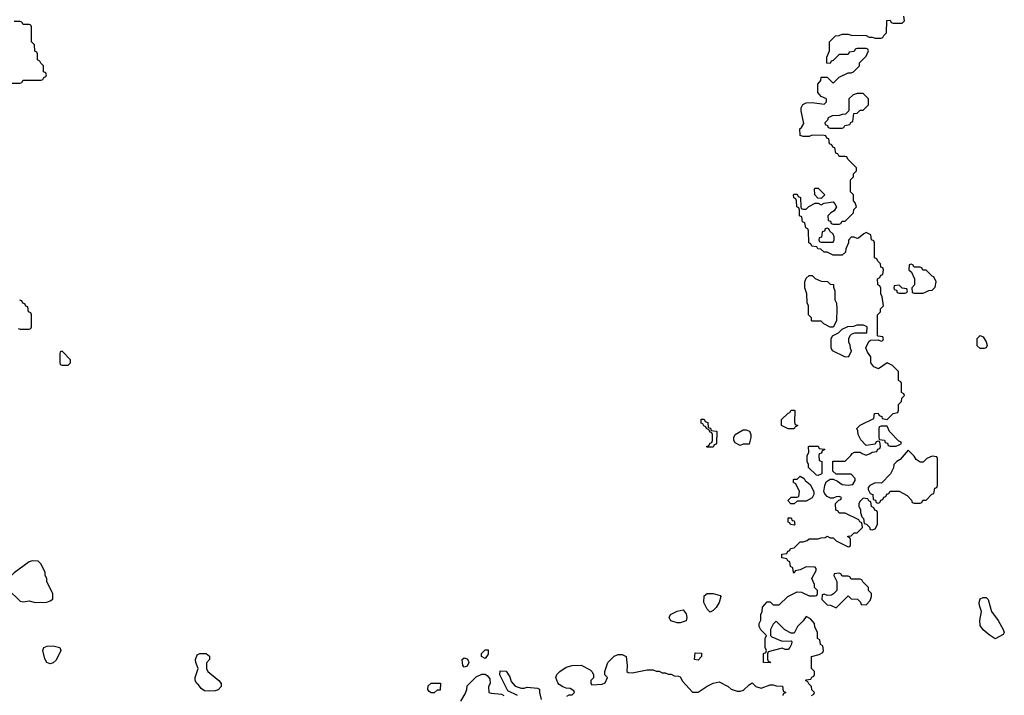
# Model space of a CAD drawing. Header units: inches. Extents: x 2701323 to 2964515, y 494916 to 722124.
# Tile 379 of 656: x 2769167 to 2775731, y 703091 to 707598. Entities that reach past the tile are written whole.
import ezdxf

# ---------------------------------------------------------------- set-up
doc = ezdxf.new("R2010")
doc.units = ezdxf.units.IN
doc.header["$MEASUREMENT"] = 0
doc.layers.add('C7760', color=7, linetype='Continuous')
doc.layers.add('C7770', color=7, linetype='Continuous')

msp = doc.modelspace()

# ---------------------------------------------------------------- linework, layer by layer
at = {"layer": 'C7760', "color": 2, "elevation": 18}
for points in [[(2769050, 707174), (2769170, 707174), (2769182, 707178), (2769190, 707194), (2769310, 707194), (2769322, 707198), (2769327.3, 707212.7), (2769342, 707218), (2769346, 707230), (2769342, 707242), (2769326, 707250), (2769326, 707290), (2769307.3, 707307.3), (2769302, 707322), (2769286, 707330), (2769286, 707370), (2769282, 707382), (2769267.3, 707387.3), (2769266, 707430), (2769246, 707450), (2769246, 707550), (2769242, 707562), (2769230, 707566), (2769190, 707566), (2769182, 707582), (2769170, 707586), (2769130, 707586)], [(2769158, 705538), (2769170, 705534), (2769230, 705534), (2769242, 705538), (2769246, 705550), (2769246, 705630), (2769242, 705642), (2769226, 705650), (2769222, 705682), (2769207.3, 705687.3), (2769202, 705702), (2769187.3, 705707.3), (2769182, 705722), (2769167.3, 705727.3)]]:
    msp.add_lwpolyline(points, dxfattribs=at)
at = {"layer": 'C7760', "color": 2}
for points, elevation in [([(2769450, 705386), (2769438, 705382), (2769434, 705370), (2769434, 705310), (2769438, 705298), (2769450, 705294), (2769490, 705294), (2769506, 705310), (2769506, 705330)], 18), ([(2769250, 703988), (2769230, 703982), (2769130, 703909), (2769067.3, 703850), (2769068.2, 703830), (2769090, 703796.3), (2769170, 703718.8), (2769190, 703714.8), (2769230, 703720.7), (2769270, 703711.3), (2769348.4, 703711.6), (2769370, 703722), (2769387.3, 703732.7), (2769388, 703770), (2769348.9, 703848.9), (2769348, 703870), (2769338, 703890), (2769338, 703910), (2769310, 703966), (2769290, 703986)], 18), ([(2769370, 703302), (2769348, 703310), (2769335.3, 703335.3), (2769322, 703390), (2769329.2, 703410.8), (2769350, 703418.8), (2769390, 703421), (2769434, 703410), (2769442, 703390), (2769410, 703326), (2769390, 703308)], 14)]:
    msp.add_lwpolyline(points, close=True, dxfattribs=dict(at, elevation=elevation))
at = {"layer": 'C7770', "color": 2, "elevation": 14}
for points in [[(2774446, 703090), (2774462, 703098), (2774466, 703110), (2774447.3, 703127.3), (2774446, 703150), (2774427.3, 703167.3), (2774422, 703182), (2774406, 703190), (2774410, 703194), (2774442, 703198), (2774447.3, 703212.7), (2774462, 703218), (2774466, 703230), (2774466, 703250), (2774446, 703270), (2774446, 703350), (2774496.4, 703363.6), (2774522, 703378), (2774526, 703390), (2774522, 703422), (2774506, 703430), (2774502, 703462), (2774486, 703470), (2774486, 703510), (2774468.4, 703548.4), (2774466, 703570), (2774440.4, 703600.4), (2774410, 703618), (2774391.1, 703588.9), (2774352, 703550), (2774330, 703506), (2774310, 703506), (2774268.9, 703528.9), (2774210, 703586), (2774190, 703566), (2774172, 703530), (2774172, 703490), (2774181, 703481), (2774250, 703452), (2774310, 703454), (2774314, 703450), (2774312.7, 703432.7), (2774302, 703410), (2774290, 703398), (2774270, 703398), (2774250, 703406), (2774158, 703382), (2774152.7, 703367.3), (2774152.7, 703332.7), (2774158, 703318), (2774172, 703312), (2774170, 703308), (2774126, 703310), (2774126, 703370), (2774142, 703378), (2774146, 703390), (2774138, 703410), (2774138, 703470), (2774146, 703490), (2774108.4, 703528.4), (2774098, 703550), (2774098, 703570), (2774108.4, 703591.6), (2774108.7, 703630), (2774118, 703650), (2774120.4, 703679.6), (2774150, 703714), (2774170, 703714), (2774190, 703694), (2774230, 703694), (2774289.1, 703750.9), (2774350, 703782), (2774379.6, 703779.6), (2774430, 703754), (2774470, 703754), (2774482, 703758), (2774486, 703770), (2774486, 703790), (2774466, 703810), (2774466, 703830), (2774448, 703870), (2774476.4, 703923.6), (2774476.4, 703936.4), (2774470, 703946), (2774410, 703948), (2774370, 703928), (2774338, 703922), (2774330, 703906), (2774326, 703910), (2774322, 703942), (2774306, 703950), (2774302, 703982), (2774287.3, 703987.3), (2774282, 704002), (2774247.3, 704007.3), (2774247.3, 704032.7), (2774282, 704038), (2774288, 704052), (2774302, 704058), (2774306, 704070), (2774330, 704074), (2774370, 704114), (2774390, 704114), (2774416.4, 704123.6), (2774430, 704134), (2774490, 704134), (2774510, 704142), (2774536.4, 704143.6), (2774550, 704152), (2774570, 704142), (2774590, 704142), (2774610, 704122), (2774690, 704082), (2774696.4, 704083.6), (2774706, 704090), (2774706, 704130), (2774702, 704142), (2774687.3, 704147.3), (2774687.3, 704152.7), (2774710, 704154), (2774730, 704174), (2774750, 704174), (2774786, 704210), (2774782, 704242), (2774768, 704248), (2774762, 704262), (2774670, 704306), (2774630, 704306), (2774622, 704322), (2774607.3, 704327.3), (2774606, 704370), (2774627.3, 704392.7), (2774642, 704398), (2774646, 704410), (2774630, 704418), (2774610, 704415.3), (2774590, 704406), (2774572.7, 704407.3), (2774550, 704418), (2774534.6, 704434.6), (2774528, 704450), (2774534, 704490), (2774544, 704516), (2774570, 704534), (2774590, 704534), (2774619.8, 704519.8), (2774650, 704498), (2774690, 704492), (2774722, 704498), (2774736.4, 704523.6), (2774738, 704538), (2774710, 704566), (2774610, 704566), (2774587.3, 704587.3), (2774587.3, 704652.7), (2774670, 704654), (2774708, 704690), (2774716.4, 704703.6), (2774732.7, 704712.7), (2774770, 704714), (2774783.6, 704703.6), (2774810, 704694), (2774836.4, 704703.6), (2774850, 704714), (2774882, 704718), (2774887.3, 704732.7), (2774902, 704738), (2774906, 704750), (2774902, 704782), (2774890, 704786), (2774878, 704782), (2774870, 704766), (2774810, 704758), (2774774.6, 704794.6), (2774758, 704830), (2774755.3, 704855.3), (2774748.4, 704871.6), (2774770, 704894), (2774862, 704938), (2774866, 704970), (2774870, 704972), (2774890, 704974), (2774898, 704958), (2774914, 704950), (2774918, 704938), (2774950, 704932), (2774990, 704972), (2775022, 704978), (2775026, 704990), (2775026, 705030), (2775046, 705050), (2775047.3, 705072.7), (2775066, 705090), (2775062, 705102), (2775046, 705110), (2775046, 705170), (2775042, 705182), (2775026, 705190), (2775026, 705250), (2774986, 705290), (2774950, 705308), (2774891.6, 705268.4), (2774861.2, 705281.2), (2774842, 705310), (2774842, 705350), (2774820.2, 705380.2), (2774808.9, 705408.9), (2774828.4, 705451.6), (2774840.4, 705459.6), (2774890, 705462), (2774910, 705454), (2774922, 705458), (2774926, 705470), (2774922, 705482), (2774890, 705486), (2774886, 705490), (2774886, 705630), (2774906, 705650), (2774906, 705670), (2774926, 705690), (2774918, 705750), (2774908, 705770), (2774907.3, 705807.3), (2774902, 705822), (2774888.4, 705828.4), (2774886, 705870), (2774902, 705878), (2774907.3, 705892.7), (2774922, 705898), (2774926, 705930), (2774922, 705942), (2774907.3, 705947.3), (2774906, 705970), (2774887.3, 705987.3), (2774882, 706002), (2774866, 706010), (2774866, 706110), (2774862, 706122), (2774846, 706130), (2774842, 706162), (2774810, 706178), (2774794, 706170), (2774759.6, 706140.4), (2774750, 706138), (2774730, 706146), (2774710, 706146), (2774692.7, 706127.3), (2774692, 706110), (2774674, 706070), (2774672.7, 706047.3), (2774650, 706026), (2774590, 706028), (2774550, 706048), (2774530, 706048), (2774507.3, 706067.3), (2774488.4, 706068.4), (2774482, 706082), (2774447.3, 706087.3), (2774442, 706102), (2774428, 706110), (2774426, 706190), (2774422, 706202), (2774408.4, 706208.4), (2774402, 706242), (2774386, 706250), (2774382, 706282), (2774366, 706290), (2774366, 706330), (2774362, 706342), (2774348.4, 706348.4), (2774346, 706390), (2774342, 706402), (2774328.4, 706408.4), (2774326, 706430), (2774330, 706434), (2774350, 706434), (2774358, 706418), (2774371.6, 706411.6), (2774374, 706350), (2774378, 706338), (2774390, 706334), (2774410, 706334), (2774428.4, 706351.6), (2774470, 706374), (2774490, 706374), (2774510, 706362), (2774530, 706374), (2774590, 706382), (2774602, 706370), (2774611.6, 706348.4), (2774596.9, 706323.1), (2774574, 706310), (2774554, 706290), (2774558, 706258), (2774572.7, 706252.7), (2774578, 706238), (2774590, 706234), (2774630, 706234), (2774642, 706238), (2774650, 706254), (2774670, 706254), (2774726, 706310), (2774728.4, 706331.6), (2774746, 706350), (2774736.4, 706376.4), (2774726, 706390), (2774726, 706430), (2774706, 706450), (2774706, 706530), (2774726, 706550), (2774726, 706570), (2774746, 706590), (2774746, 706610), (2774687.3, 706667.3), (2774682, 706682), (2774670, 706686), (2774630, 706686), (2774622, 706702), (2774607.3, 706707.3), (2774602, 706742), (2774587.3, 706747.3), (2774582, 706762), (2774566, 706770), (2774562, 706802), (2774548, 706808), (2774542, 706822), (2774530, 706826), (2774450, 706828), (2774430, 706818), (2774390, 706818), (2774370, 706826), (2774368, 706870), (2774380.4, 706879.6), (2774395.3, 706904.7), (2774378, 706990), (2774378, 707010), (2774388.9, 707031.1), (2774410, 707042), (2774450, 707044.7), (2774530, 707034), (2774546, 707050), (2774546, 707070), (2774510, 707086), (2774487.3, 707112.7), (2774487.3, 707167.3), (2774507.3, 707192.7), (2774510, 707214), (2774550, 707214), (2774590, 707174), (2774630, 707214), (2774690, 707242), (2774710, 707242), (2774726, 707250), (2774766, 707290), (2774766, 707310), (2774810, 707354), (2774818, 707370), (2774826, 707390), (2774822, 707402), (2774810, 707406), (2774750, 707406), (2774738, 707402), (2774730, 707386), (2774698, 707382), (2774690, 707366), (2774630, 707366), (2774590, 707326), (2774578, 707322), (2774570, 707306), (2774547.3, 707307.3), (2774547.3, 707347.3), (2774566, 707390), (2774566, 707450), (2774606, 707490), (2774630, 707492), (2774650, 707502), (2774690, 707502), (2774710, 707494), (2774810, 707492), (2774830, 707482), (2774850, 707482), (2774870, 707474), (2774910, 707474), (2774922, 707478), (2774927.3, 707492.7), (2774946, 707510), (2774947.3, 707592.7), (2774970, 707594), (2774978, 707578), (2774990, 707574), (2775050, 707574), (2775066, 707590), (2775062, 707622)], [(2772814.6, 703085.4), (2772830, 703094), (2772850, 703094), (2772866, 703110), (2772862, 703122), (2772836.4, 703136.4), (2772810, 703138), (2772788.4, 703148.4), (2772763.1, 703163.1), (2772754.6, 703174.6), (2772742, 703210), (2772749.1, 703230.9), (2772768, 703250), (2772810, 703278), (2772850, 703291.3), (2772910, 703292), (2772970, 703262), (2772982, 703250), (2772992, 703230), (2772991.6, 703208.4), (2772974, 703190), (2772974, 703170), (2772982, 703162), (2773050, 703164.7), (2773070, 703174), (2773086, 703210), (2773068.4, 703228.4), (2773068, 703250), (2773089, 703311), (2773130, 703352), (2773156.4, 703363.6), (2773183.6, 703363.6), (2773211.1, 703351.1), (2773218, 703290), (2773214, 703250), (2773223.6, 703243.6), (2773250, 703242), (2773350, 703262), (2773390, 703262), (2773410, 703252), (2773430, 703252), (2773450, 703242), (2773470, 703242), (2773490, 703232), (2773510, 703232), (2773530, 703222), (2773559.6, 703219.6), (2773570, 703214), (2773585.4, 703185.4), (2773652.7, 703112.7), (2773690, 703112), (2773750, 703151.3), (2773790, 703171.3), (2773830, 703182), (2773890.9, 703150.9), (2773910, 703132), (2773950, 703118), (2773970, 703118), (2773993.6, 703126.4), (2774030, 703162), (2774050, 703174), (2774074, 703150), (2774110, 703138), (2774170, 703162), (2774190, 703162), (2774210, 703154), (2774252.7, 703152.7), (2774258, 703118), (2774274, 703110), (2774258, 703102), (2774254, 703090)], [(2772108.4, 703051.6), (2772138, 703102), (2772148.7, 703130), (2772150, 703154), (2772210, 703214), (2772248.4, 703231.6), (2772270, 703232), (2772283.6, 703223.6), (2772302, 703202), (2772304.7, 703170), (2772292, 703150), (2772294, 703110), (2772310, 703104.7), (2772379.6, 703099.6), (2772394, 703090)], [(2772486, 703090), (2772422, 703122), (2772368.9, 703228.9), (2772370, 703254), (2772410, 703251.3), (2772434.4, 703214.4), (2772442.8, 703182.8), (2772470, 703151.3), (2772510, 703138), (2772530, 703138), (2772550, 703144.7), (2772619.6, 703139.6), (2772631.6, 703131.6), (2772632, 703110), (2772643.6, 703063.6)]]:
    msp.add_lwpolyline(points, dxfattribs=at)
at = {"layer": 'C7770', "color": 2}
for points, elevation in [([(2774790, 707106), (2774750, 707106), (2774723.6, 707096.4), (2774694, 707070), (2774694, 706990), (2774672.7, 706967.3), (2774650, 706966), (2774630, 706958), (2774583.6, 706956.4), (2774558, 706942), (2774552.7, 706927.3), (2774534, 706910), (2774538, 706898), (2774552.7, 706892.7), (2774558, 706878), (2774570, 706874), (2774650, 706874), (2774662, 706878), (2774667.3, 706892.7), (2774702, 706898), (2774707.3, 706912.7), (2774722, 706918), (2774727.3, 706972.7), (2774750, 706974), (2774770, 706994), (2774790, 706994), (2774826, 707030), (2774826, 707070)], 14), ([(2774510, 706406), (2774487.3, 706407.3), (2774468.4, 706428.4), (2774466, 706470), (2774470, 706474), (2774490, 706474), (2774534, 706430)], 14), ([(2774550, 706206), (2774538, 706202), (2774532.7, 706187.3), (2774518, 706182), (2774512.7, 706147.3), (2774498, 706142), (2774494, 706130), (2774498, 706118), (2774510, 706114), (2774590, 706114), (2774598, 706130), (2774598, 706150), (2774590, 706166), (2774567.3, 706187.3), (2774562, 706202)], 14), ([(2775110, 705966), (2775098, 705962), (2775094, 705930), (2775112.7, 705912.7), (2775132, 705870), (2775131.6, 705828.4), (2775114, 705810), (2775118, 705778), (2775130, 705774), (2775190, 705774), (2775210, 705782), (2775228.4, 705791.6), (2775250, 705794), (2775270, 705814), (2775278, 705850), (2775262, 705882), (2775250, 705886), (2775210, 705926), (2775187.3, 705927.3), (2775182, 705942), (2775170, 705946), (2775130, 705946), (2775122, 705962)], 14), ([(2774570, 705546), (2774528.4, 705568.4), (2774510, 705586), (2774450, 705586), (2774446, 705590), (2774446, 705610), (2774426, 705630), (2774426, 705690), (2774418, 705710), (2774415.3, 705770), (2774402, 705810), (2774402, 705850), (2774410, 705874), (2774430, 705892), (2774450, 705892), (2774470, 705872), (2774510, 705854), (2774551.6, 705851.6), (2774570, 705834), (2774591.6, 705831.6), (2774592.7, 705812.7), (2774602, 705790), (2774602, 705730), (2774612.7, 705707.3), (2774614, 705670), (2774612, 705590), (2774590, 705546)], 14), ([(2775030, 705826), (2774998, 705822), (2774994, 705810), (2774998, 705798), (2775012.7, 705792.7), (2775018, 705778), (2775030, 705774), (2775070, 705774), (2775082, 705778), (2775086, 705790), (2775082, 705802), (2775050, 705806)], 14), ([(2774690, 705346), (2774668.4, 705348.4), (2774586, 705390), (2774578, 705410), (2774578, 705470), (2774586, 705490), (2774626, 705510), (2774650, 705534), (2774688.4, 705551.6), (2774727.3, 705552.7), (2774750, 705562), (2774790, 705562), (2774810, 705554), (2774814, 705550), (2774812.7, 705507.3), (2774732.7, 705507.3), (2774710, 705498), (2774702, 705490), (2774692, 705470), (2774692, 705450), (2774702, 705430), (2774704.7, 705404.7), (2774712, 705390)], 14), ([(2775596, 705404), (2775570, 705405.2), (2775550, 705422), (2775549.6, 705470.4), (2775570, 705491.3), (2775590, 705482), (2775611, 705450), (2775616, 705424), (2775610, 705408)], 10), ([(2774290, 704868), (2774246, 704890), (2774246, 704930), (2774290, 704974), (2774302, 704978), (2774310, 704994), (2774330, 704994), (2774334, 704990), (2774332.7, 704912.7), (2774338, 704898), (2774354, 704890), (2774338, 704882), (2774330, 704868)], 14), ([(2773750, 704746), (2773746, 704750), (2773762, 704758), (2773770, 704774), (2773782, 704778), (2773786, 704790), (2773786, 704830), (2773782, 704842), (2773770, 704846), (2773762, 704862), (2773746, 704870), (2773742, 704882), (2773728, 704888), (2773722, 704902), (2773710, 704906), (2773710, 704934), (2773730, 704934), (2773738, 704918), (2773754, 704910), (2773758, 704878), (2773772.7, 704872.7), (2773778, 704858), (2773810, 704854), (2773814, 704850), (2773812.7, 704772.7), (2773810, 704766), (2773798, 704762), (2773790, 704746)], 14), ([(2773970, 704758), (2773936.4, 704776.4), (2773928, 704790), (2773928, 704810), (2773938, 704830), (2773990, 704862), (2774010, 704862), (2774032.7, 704852.7), (2774042, 704830), (2774042, 704810), (2774030, 704766), (2773990, 704766)], 14), ([(2774950, 704886), (2774910, 704886), (2774898, 704882), (2774894, 704870), (2774894, 704810), (2774898, 704798), (2774932.7, 704792.7), (2774938, 704778), (2774952.7, 704772.7), (2774958, 704758), (2774970, 704754), (2775010, 704754), (2775030, 704762), (2775046, 704770), (2775042, 704782), (2775027.3, 704787.3), (2774966, 704850)], 14), ([(2774490, 704558), (2774480.4, 704560.4), (2774426, 704610), (2774426, 704630), (2774418, 704650), (2774418, 704690), (2774428, 704710), (2774426, 704750), (2774430, 704754), (2774490, 704754), (2774498, 704738), (2774530, 704734), (2774534, 704730), (2774518, 704722), (2774512.7, 704707.3), (2774498, 704702), (2774494, 704690), (2774498, 704658), (2774514, 704650), (2774514, 704570), (2774510, 704566)], 14), ([(2775090, 704726), (2775036.9, 704663.1), (2775014, 704650), (2774994, 704630), (2774991.6, 704608.4), (2774971.6, 704568.4), (2774912.7, 704507.3), (2774870, 704508), (2774834, 704490), (2774823.6, 704476.4), (2774823.6, 704463.6), (2774838, 704438), (2774854, 704430), (2774858, 704398), (2774872.7, 704392.7), (2774878, 704378), (2774890, 704374), (2774902, 704378), (2774907.3, 704392.7), (2774922, 704398), (2774927.3, 704412.7), (2774942, 704418), (2774947.3, 704432.7), (2774962, 704438), (2774970, 704454), (2775030, 704454), (2775083.6, 704423.6), (2775112.7, 704392.7), (2775118, 704378), (2775130, 704374), (2775170, 704374), (2775182, 704378), (2775187.3, 704392.7), (2775210, 704394), (2775247.3, 704432.7), (2775262, 704438), (2775267.3, 704472.7), (2775282, 704478), (2775286, 704490), (2775286, 704670), (2775282, 704682), (2775250, 704686), (2775214, 704670), (2775190, 704646), (2775170, 704646), (2775143.1, 704663.1), (2775130, 704686)], 14), ([(2774330, 704368), (2774308.4, 704368.4), (2774288, 704390), (2774310, 704414), (2774350, 704414), (2774362, 704418), (2774366, 704450), (2774342, 704502), (2774326, 704510), (2774326, 704530), (2774330, 704534), (2774350, 704534), (2774370, 704552), (2774396.9, 704536.9), (2774404.7, 704524.7), (2774436.9, 704496.9), (2774462, 704450), (2774462, 704430), (2774451.1, 704408.9), (2774410, 704386), (2774350, 704386)], 14), ([(2774790, 704406), (2774770, 704386), (2774762, 704370), (2774762, 704350), (2774772, 704330), (2774772, 704310), (2774782, 704282), (2774791.6, 704271.6), (2774798, 704238), (2774812.7, 704232.7), (2774832.7, 704212.7), (2774838, 704198), (2774850, 704194), (2774870, 704202), (2774886, 704230), (2774886, 704310), (2774882, 704322), (2774867.3, 704327.3), (2774862, 704342), (2774846, 704350), (2774842, 704382), (2774828, 704388), (2774822, 704402)], 14), ([(2774330, 704226), (2774306, 704230), (2774302, 704242), (2774290, 704246), (2774290, 704274), (2774310, 704274), (2774318, 704258), (2774330, 704254), (2774334, 704230)], 14), ([(2774630, 703906), (2774598, 703902), (2774594, 703890), (2774614, 703850), (2774614, 703790), (2774592.7, 703767.3), (2774579.6, 703760.4), (2774550, 703758), (2774530, 703766), (2774518, 703762), (2774514, 703730), (2774550, 703694), (2774571.6, 703691.6), (2774610, 703674), (2774690, 703754), (2774710, 703734), (2774752.7, 703732.7), (2774772.7, 703712.7), (2774778, 703698), (2774810, 703694), (2774836.4, 703723.6), (2774846, 703750), (2774846, 703770), (2774826, 703790), (2774826, 703810), (2774787.3, 703847.3), (2774782, 703862), (2774770, 703866), (2774710, 703866), (2774702, 703882), (2774690, 703886), (2774650, 703886), (2774642, 703902)], 14), ([(2773770, 703646), (2773750, 703666), (2773728, 703710), (2773730, 703754), (2773750, 703771.3), (2773790.9, 703770.9), (2773836, 703756), (2773842, 703750), (2773831.3, 703710), (2773810, 703678), (2773790, 703658)], 14), ([(2775670, 703468.7), (2775630, 703494), (2775590, 703529.2), (2775570, 703558), (2775567.8, 703590), (2775579.5, 703650), (2775565.4, 703690), (2775563.5, 703710), (2775570, 703734.9), (2775590, 703743.8), (2775610, 703744), (2775624, 703730), (2775646, 703650), (2775690.5, 703590.5), (2775724.7, 703530), (2775731.3, 703510), (2775723.6, 703496.4)], 10), ([(2773570, 703574), (2773550, 703575.3), (2773508.4, 703588.4), (2773498, 703610), (2773506, 703630), (2773550, 703652), (2773590, 703662), (2773610, 703634), (2773614.8, 703610), (2773610, 703588.7)], 14), ([(2772270, 703338), (2772246, 703350), (2772246, 703370), (2772270, 703394), (2772290, 703394), (2772290, 703366)], 14), ([(2770430, 703118), (2770400.4, 703120.4), (2770376.4, 703136.4), (2770360.4, 703160.4), (2770348, 703170), (2770338, 703190), (2770338, 703210), (2770358, 703270), (2770342, 703310), (2770339, 703330), (2770350, 703362), (2770369.1, 703370.9), (2770411.3, 703371.3), (2770432.7, 703352.7), (2770432, 703330), (2770412.7, 703307.3), (2770412, 703270), (2770422, 703250), (2770496, 703190), (2770510.8, 703170), (2770510.5, 703149.5), (2770490, 703129), (2770470, 703122)], 14), ([(2772130, 703278), (2772122, 703290), (2772118, 703330), (2772130, 703342), (2772150, 703334), (2772159.6, 703319.6), (2772162, 703310), (2772150, 703286)], 14), ([(2773690, 703326), (2773666, 703330), (2773670, 703374), (2773711.6, 703371.6), (2773712, 703350)], 14), ([(2771910, 703108.7), (2771896.4, 703116.4), (2771888, 703130), (2771890, 703154), (2771910, 703172), (2771972.7, 703172.7), (2771970, 703126), (2771950, 703126), (2771930, 703108.7)], 14)]:
    msp.add_lwpolyline(points, close=True, dxfattribs=dict(at, elevation=elevation))

doc.saveas('drawing.dxf')
